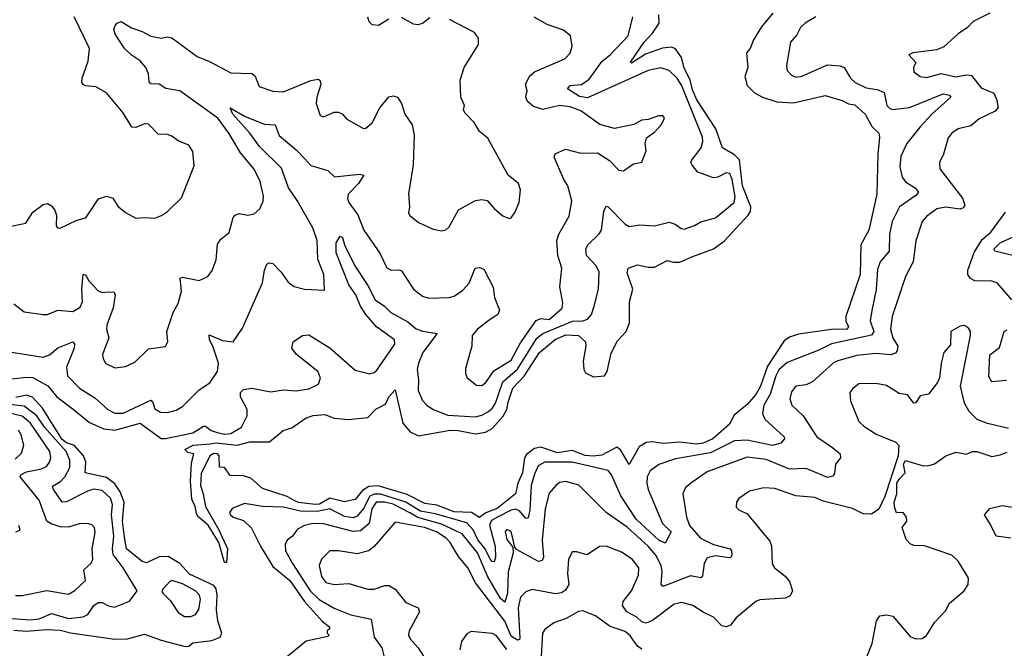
# Model space of a CAD drawing. Extents: x 1954678 to 2060275, y 904822 to 1016299.
# Tile 407 of 467: x 2029313 to 2033984, y 982563 to 985542. Entities that reach past the tile are written whole.
import ezdxf

# ---------------------------------------------------------------- set-up
doc = ezdxf.new("R2010")
doc.units = 0

msp = doc.modelspace()

# ---------------------------------------------------------------- linework, layer by layer
at = {"layer": '0CON20XD'}
for points in [[(2029235, 983835.7), (2029345, 983848.6), (2029375, 983846), (2029447.5, 983807.5), (2029489.7, 983755), (2029566.8, 983696.8), (2029645, 983633.5), (2029712.9, 983602.9), (2029765, 983596.1), (2029885, 983630), (2029985, 983557.8), (2030005, 983557.1), (2030135, 983584.8), (2030185, 983615.3), (2030195, 983615.4), (2030221.1, 983595), (2030250, 983585), (2030285, 983577.9), (2030315, 983581), (2030365, 983611.1), (2030392.4, 983665), (2030391.8, 983695), (2030360.9, 983755), (2030361.1, 983775), (2030375, 983790), (2030415, 983796.2), (2030505, 983777.8), (2030565, 983788.6), (2030625, 983783.3), (2030685, 983792.2), (2030730.8, 983815), (2030740, 983845), (2030727.1, 983875), (2030626.2, 983955), (2030604, 983985), (2030610, 984015), (2030655, 984045.7), (2030685, 984048.9), (2030785, 983986.2), (2030905, 983880.5), (2030975, 983863.9), (2030995, 983870), (2031008.3, 983881.7), (2031092.4, 984005), (2031091.8, 984025), (2031006.6, 984086.6), (2030954.9, 984144.9), (2030930.4, 984185), (2030908.8, 984238.8), (2030875, 984285.4), (2030815, 984436.7), (2030814.7, 984485.3), (2030833.9, 984516.1), (2030845, 984510), (2030854, 984475), (2030902.9, 984375), (2030965, 984282.3), (2030999.7, 984215), (2031044.2, 984184.3), (2031073.6, 984153.6), (2031155, 984109.5), (2031195, 984076.5), (2031225, 984065.3), (2031293.3, 984055), (2031225.9, 983965), (2031205, 983914.2), (2031199.7, 983885), (2031206, 983835), (2031203.9, 983785), (2031225, 983736.9), (2031244.8, 983714.8), (2031274.2, 983695), (2031345, 983667.5), (2031475, 983659.7), (2031505, 983667.2), (2031535, 983683.5), (2031555, 983700), (2031571.3, 983725), (2031604.9, 983825.1), (2031674.3, 983885.7), (2031767.4, 984032.6), (2031794.9, 984055.1), (2031936.5, 984113.4), (2031985, 984114.3), (2032007.3, 984122.7), (2032025.8, 984144.3), (2032039.2, 984185), (2032059.7, 984265), (2032062.5, 984345), (2032048.2, 984375), (2032002.9, 984425), (2031998.5, 984455), (2032008.1, 984475), (2032062.9, 984527.1), (2032073.9, 984545), (2032084.7, 984635.3), (2032095, 984658), (2032105, 984655.8), (2032185, 984573.5), (2032205, 984562.5), (2032255, 984569.1), (2032325, 984565.6), (2032395, 984581.9), (2032423.6, 984573.6), (2032451.7, 984551.7), (2032465, 984550), (2032515, 984566.9), (2032545.4, 984584.6), (2032615, 984603.3), (2032702.5, 984675), (2032707.5, 984702.5), (2032693.4, 984785), (2032682.5, 984812.5), (2032665, 984816.9), (2032625, 984796.2), (2032605, 984792.9), (2032529.9, 984819.9), (2032503, 984853), (2032497.5, 984865), (2032500.5, 984875), (2032546.9, 984935), (2032554.7, 984965), (2032552.6, 984985), (2032455, 985229.2), (2032432.8, 985265), (2032395, 985301.8), (2032355, 985314.7), (2032295, 985302), (2032007.5, 985172.5), (2031968.4, 985178.4), (2031912.9, 985215), (2031925, 985230.7), (2031979.2, 985235), (2032015, 985260), (2032075.9, 985345), (2032115.2, 985374.9), (2032199.5, 985465), (2032222.3, 985555)], [(2029265, 984562.3), (2029342.9, 984577.1), (2029375, 984630), (2029425, 984665.8), (2029445, 984670.8), (2029465, 984660), (2029479.3, 984639.3), (2029488.6, 984615), (2029486.2, 984565), (2029492.5, 984555), (2029505, 984554.3), (2029585, 984592.5), (2029627.6, 984602.4), (2029686.8, 984693.2), (2029725.8, 984705.8), (2029755, 984696.7), (2029778.7, 984658.7), (2029815, 984628), (2029865, 984601.2), (2029904.1, 984604.1), (2029955, 984601.4), (2029985.5, 984614.5), (2030015, 984632.5), (2030081.7, 984698.3), (2030141.2, 984848.8), (2030135, 984917.5), (2030115, 984948), (2030065, 984968.6), (2030035, 984990), (2030015, 984997.5), (2029970.3, 985000.3), (2029925, 985046.9), (2029905, 985047.8), (2029865, 985031.5), (2029845, 985032.2), (2029805, 985100), (2029725, 985195.7), (2029674.1, 985224.1), (2029625, 985227.9), (2029614.5, 985235), (2029608.8, 985245), (2029609.6, 985265), (2029637.5, 985345), (2029644.5, 985405), (2029572.3, 985555)], [(2032886.6, 985573.4), (2032832.3, 985507.7), (2032794, 985446), (2032779.4, 985405), (2032761.9, 985385), (2032768, 985315), (2032753.6, 985273.6), (2032765, 985230), (2032799.4, 985195), (2032836.9, 985175), (2032905, 985153.3), (2032985, 985147.3), (2033135, 985183.1), (2033215, 985159.3), (2033245, 985143.6), (2033275, 985138.3), (2033324.8, 985094.8), (2033358.1, 985035), (2033389.1, 985005), (2033392.8, 984985), (2033384.5, 984905), (2033378.9, 984715), (2033341.1, 984545), (2033303.2, 984475), (2033300.3, 984335), (2033232.2, 984135), (2033232.9, 984112.9), (2033245, 984085.7), (2033235, 984073.9), (2033175, 984076), (2033007.8, 984052.2), (2032965, 984037.5), (2032939.6, 984020.4), (2032860.7, 983899.3), (2032828.4, 983805), (2032805.5, 983765), (2032765, 983718), (2032702.5, 983667.5), (2032681.4, 983625), (2032601.2, 983555), (2032555, 983535.2), (2032525, 983530.5), (2032445, 983539.7), (2032365, 983532.9), (2032315, 983542), (2032285, 983538.9), (2032252.8, 983517.2), (2032205, 983433.8), (2032163.5, 983503.5), (2032145.9, 983515.9), (2032075, 983478.5), (2032035, 983473.4), (2031996.6, 983476.6), (2031935, 983500.8), (2031865, 983489.9), (2031785, 983515.4), (2031755, 983510), (2031718.3, 983481.7), (2031707.5, 983465), (2031699, 983395), (2031676.5, 983345), (2031664.7, 983295), (2031579.1, 983225), (2031524.6, 983205.4), (2031495, 983182.5), (2031456.2, 983206.2), (2031375, 983210.3), (2031292, 983242), (2031235, 983249), (2031151.6, 983291.6), (2031013.6, 983333.6), (2030969.9, 983330.1), (2030939.5, 983310.5), (2030905, 983268.8), (2030855, 983257.7), (2030785, 983274.8), (2030735, 983245.6), (2030715, 983244), (2030636.3, 983253.7), (2030615, 983263.7), (2030582.4, 983282.4), (2030465, 983320.8), (2030409.4, 983369.4), (2030375, 983380), (2030312.5, 983382.5), (2030285, 983420), (2030261.7, 983421.7), (2030260, 983475), (2030252.5, 983485), (2030235, 983486.7), (2030215, 983475.7), (2030175, 983391.2), (2030170.8, 983335), (2030184.4, 983295), (2030194.2, 983234.3), (2030258.7, 983125), (2030298.9, 983035), (2030295, 982970), (2030285, 982970), (2030258.1, 983065), (2030206.8, 983146.8), (2030157.8, 983187.8), (2030151.7, 983201.7), (2030146.2, 983235), (2030130.4, 983270.4), (2030124.3, 983355), (2030128.6, 983441.4), (2030140, 983485), (2030110.5, 983490.5), (2030097.5, 983505), (2030136.2, 983525), (2030218.1, 983531.9), (2030245, 983536.1), (2030344.4, 983525.6), (2030405, 983541.1), (2030497.9, 983542.1), (2030564, 983595), (2030605, 983607.5), (2030673.1, 983655), (2030705, 983666.7), (2030761.4, 983671.4), (2030805, 983654), (2030872.5, 983647.5), (2030965, 983657.5), (2031003.6, 983696.4), (2031049.3, 983720.7), (2031063.8, 983755), (2031095, 983787.5), (2031130.5, 983630.5), (2031165, 983588.1), (2031205, 983569.6), (2031355, 983596.5), (2031393.8, 983595), (2031475, 983579), (2031522.4, 983587.6), (2031555, 983605.2), (2031607.4, 983662.6), (2031623.9, 983695), (2031630.2, 983729.8), (2031653.5, 983795), (2031707.1, 983852.9), (2031778.6, 983965), (2031854.1, 984025.9), (2031905, 984048), (2031965, 984045.2), (2031997.3, 984015), (2031999.5, 983995), (2031986.6, 983923.4), (2031989.4, 983885), (2031997.9, 983867.9), (2032035, 983848.8), (2032087.7, 983855), (2032100.8, 983875), (2032119, 983961), (2032149.8, 984020.2), (2032190, 984065), (2032205.6, 984105), (2032206, 984205), (2032222.1, 984265), (2032195, 984342.5), (2032200, 984365), (2032245, 984380.6), (2032295, 984369.7), (2032325, 984370), (2032385, 984401.3), (2032415, 984392.8), (2032445, 984392.9), (2032501.9, 984418.1), (2032605, 984455.7), (2032655, 984492.1), (2032768.9, 984615), (2032780.8, 984635), (2032782.6, 984655), (2032742.6, 984755), (2032728, 984878), (2032705, 984901.9), (2032647.7, 984935), (2032615.5, 985025.5), (2032525, 985163), (2032505, 985209.1), (2032493.6, 985255), (2032465, 985313.4), (2032453.5, 985363.5), (2032425, 985404.7), (2032405, 985411.7), (2032362.8, 985407.2), (2032281.5, 985378.5), (2032215, 985336), (2032211.1, 985341.1), (2032275.2, 985435), (2032315, 985478.1), (2032347.6, 985525), (2032345.2, 985565)], [(2033916.2, 985573.8), (2033836.4, 985533.6), (2033810, 985505), (2033765.7, 985475), (2033697, 985413), (2033665, 985399.2), (2033550, 985385), (2033531.2, 985375), (2033565, 985340), (2033553.8, 985315), (2033555.8, 985295), (2033585, 985273.3), (2033615, 985268.9), (2033685, 985287.5), (2033755, 985271.1), (2033805, 985280.7), (2033828, 985278), (2033875, 985219.1), (2033935, 985194.4), (2033947.5, 985165), (2033954.5, 985125.5), (2033940.8, 985109.2), (2033865, 985072.7), (2033825, 985038.5), (2033765.4, 985024.6), (2033735, 985004.3), (2033718.6, 984981.4), (2033696.7, 984905), (2033676.9, 984865), (2033678.9, 984835), (2033786.8, 984696.8), (2033796.4, 984663.6), (2033789.2, 984650.8), (2033775, 984643.5), (2033705, 984653.9), (2033665, 984645.4), (2033615, 984608.9), (2033595.5, 984585), (2033565, 984493.3), (2033552.3, 984395), (2033515.5, 984325), (2033451.9, 984135), (2033444.2, 984075), (2033456.3, 984035), (2033479.1, 983995), (2033476.9, 983975), (2033468.3, 983961.7), (2033446.7, 983953.3), (2033375, 983960), (2033285, 983950.6), (2033194.1, 983925.9), (2033174.5, 983915.5), (2033075, 983825.4), (2033045, 983810.9), (2032995, 983804.5), (2032975, 983778.8), (2032966.8, 983745), (2032976.6, 983715), (2033030, 983665), (2033095.5, 983565), (2033170, 983515), (2033205, 983484), (2033207.3, 983465), (2033182.9, 983435), (2033179.2, 983390.8), (2033170.8, 983379.2), (2033145, 983372.1), (2033045, 983415.2), (2032965, 983412.5), (2032855, 983458), (2032765, 983468.2), (2032575, 983400), (2032502, 983348), (2032471.4, 983325), (2032460, 983295), (2032477.1, 983185), (2032490.4, 983145), (2032543.6, 983085), (2032605.1, 983055.1), (2032683.1, 983035), (2032690.9, 983025), (2032692.2, 983005), (2032686.8, 982993.2), (2032678.6, 982991.4), (2032615, 983001.4), (2032575, 982991.2), (2032560.6, 982965), (2032552.9, 982907.1), (2032545, 982896.2), (2032495, 982906.7), (2032365, 982856.5), (2032356.3, 982866.3), (2032360.8, 982925), (2032356, 982955), (2032331.6, 983005), (2032295, 983046.5), (2032195, 983137.3), (2032095, 983206.9), (2031966.1, 983336.1), (2031905, 983353.9), (2031875, 983348.2), (2031856.2, 983333.8), (2031825, 983298.1), (2031806.3, 983223.7), (2031792.4, 983075), (2031798.2, 982995), (2031791.7, 982978.3), (2031775, 982974), (2031670.5, 983030.5), (2031662.5, 983042.5), (2031645, 983115.7), (2031625, 983125.5), (2031617.1, 983115), (2031625, 983079.2), (2031652.5, 983042.5), (2031654.5, 983015), (2031631.1, 982925), (2031627.2, 982825), (2031615, 982782.1), (2031595, 982798.6), (2031532.4, 982905), (2031485.1, 983015), (2031413.1, 983105), (2031315, 983152), (2031202.6, 983182.6), (2031164.2, 983204.2), (2031085, 983245.4), (2031043.9, 983256.1), (2031005, 983255.9), (2030984.6, 983224.6), (2030971.6, 983155), (2030930.5, 983119.5), (2030895, 983117), (2030755, 983152.1), (2030705, 983154.7), (2030664.8, 983145.2), (2030631.9, 983128.1), (2030606.9, 983095), (2030582.2, 983075), (2030573.2, 983055), (2030574.7, 983025), (2030606.9, 982965), (2030691.6, 982835), (2030733.6, 982793.6), (2030805, 982753.1), (2030885, 982721.5), (2030980.3, 982700.3), (2030994.2, 982615), (2031030.9, 982565), (2031044.5, 982515)], [(2031065, 985544.5), (2031016, 985514), (2030985, 985518.2), (2030971.9, 985531.9), (2030964.7, 985554.7)], [(2031259.5, 985550.5), (2031225, 985523.5), (2031202.9, 985517.1), (2031180.8, 985520.8), (2031125, 985551.8)], [(2033090, 985555), (2033040, 985525), (2033018.2, 985505), (2032999.5, 985470.5), (2032970, 985435), (2032950.6, 985325), (2032955, 985301.2), (2032975, 985278.6), (2032995, 985270), (2033024.4, 985274.4), (2033145, 985327.5), (2033205, 985323.8), (2033225.4, 985315), (2033255.3, 985265.3), (2033276.5, 985245), (2033328.9, 985218.9), (2033381.7, 985211.7), (2033415, 985196.5), (2033426.9, 985135), (2033440.7, 985120.7), (2033456, 985116), (2033535, 985125.7), (2033695, 985190.5), (2033724.2, 985185), (2033730, 985175), (2033640.9, 985095), (2033585.9, 985035), (2033522.1, 984955), (2033493.8, 984895), (2033488.9, 984845), (2033499.2, 984795), (2033515, 984773.8), (2033563.6, 984743.6), (2033577.3, 984725), (2033565, 984709.6), (2033487.7, 984655), (2033452.9, 984585), (2033440, 984525), (2033438.4, 984445), (2033395.6, 984394.4), (2033382.2, 984357.8), (2033377.2, 984262.8), (2033356.7, 984163.3), (2033348.8, 984115), (2033365.2, 984065), (2033355, 984046.5), (2033165, 984005.9), (2033105, 983976.1), (2032955, 983917.1), (2032915, 983883.1), (2032900.5, 983855), (2032872.9, 983767.1), (2032843.3, 983715), (2032836.5, 983676.5), (2032848.2, 983648.2), (2032940, 983565), (2032942, 983555), (2032924, 983535), (2032885.3, 983524.7), (2032765, 983549.8), (2032705, 983546.6), (2032590.3, 983489.7), (2032425, 983460.6), (2032345.8, 983434.2), (2032305, 983404.4), (2032290.3, 983375), (2032288.1, 983345), (2032294.8, 983315), (2032362.5, 983155), (2032404.4, 983115), (2032375, 983061.1), (2032345, 983075.6), (2032237.3, 983175), (2032165, 983285.4), (2032121.6, 983385), (2032105.5, 983405), (2031935, 983444.8), (2031805, 983444.8), (2031773.1, 983426.9), (2031755, 983388.9), (2031739.8, 983335), (2031733, 983217), (2031725, 983181.9), (2031715, 983178.2), (2031685, 983213.8), (2031665, 983221.9), (2031645, 983218.3), (2031580, 983185)], [(2031849.5, 984890.5), (2031853.2, 984906.8), (2031902.2, 984927.8), (2031975, 984909.2), (2032055, 984910.6), (2032111.2, 984875), (2032155, 984829.2), (2032177.5, 984825), (2032225, 984858.6), (2032265, 984866.7), (2032285, 984920), (2032281.4, 984955), (2032287.3, 984982.7), (2032325, 985008.8), (2032357.5, 985045), (2032372.5, 985075), (2032365, 985086.7), (2032343.9, 985086.1), (2032295, 985068.8), (2032265, 985066.7), (2032227.5, 985045), (2032135, 985026), (2032065, 985045.6), (2031975, 985109.7), (2031925, 985129.3), (2031874.8, 985135.2), (2031795, 985116), (2031750.6, 985130.6), (2031722.5, 985155), (2031714.5, 985174.5), (2031720.6, 985205), (2031713.3, 985235), (2031731.9, 985275), (2031755, 985295.6), (2031877.7, 985347.7), (2031901.7, 985358.3), (2031925, 985383.3), (2031933.7, 985416.3), (2031926.9, 985465), (2031892.7, 985492.7), (2031815, 985518.7), (2031754.3, 985554.3)], [(2029285.8, 984195), (2029335, 984158.1), (2029425, 984144.4), (2029445, 984145.6), (2029495, 984165.6), (2029565, 984159.4), (2029600.4, 984179.6), (2029611.5, 984205), (2029608, 984265), (2029615, 984336.2), (2029625, 984332.5), (2029641.4, 984305), (2029685, 984257.5), (2029705, 984249.6), (2029735, 984252.7), (2029761.3, 984251.3), (2029766.6, 984236.6), (2029756.5, 984176.5), (2029726, 984095), (2029725.4, 984075), (2029736.5, 984035), (2029705.8, 983955), (2029708.6, 983935), (2029722.4, 983912.4), (2029765, 983892.9), (2029815, 983899.2), (2029860.3, 983919.7), (2029925, 983982), (2030005, 983992.5), (2030016.4, 984016.4), (2030012, 984065), (2030041.9, 984155), (2030065, 984196.7), (2030080.9, 984255), (2030075, 984316.7), (2030085, 984322.5), (2030165, 984305.5), (2030205.3, 984324.7), (2030226.6, 984353.4), (2030245.4, 984404.6), (2030252.3, 984477.7), (2030267.4, 984502.6), (2030306.9, 984533.1), (2030325.7, 984605), (2030335, 984615.7), (2030355, 984623.3), (2030395.7, 984615.7), (2030425, 984621.4), (2030452.5, 984645), (2030468.5, 984681.5), (2030469.5, 984705), (2030454.6, 984775), (2030425, 984834.3), (2030361.5, 984911.5), (2030304.8, 985004.8), (2030253.5, 985075), (2030073.1, 985205), (2030006.2, 985216.2), (2029975, 985236.4), (2029935, 985237.5), (2029927.6, 985247.6), (2029924.6, 985285), (2029911.5, 985315), (2029885, 985346.7), (2029842.5, 985375), (2029810.8, 985405), (2029766, 985474), (2029760.6, 985495), (2029765.8, 985514.2), (2029775, 985526.2), (2029795, 985534), (2029844.1, 985504.1), (2029895, 985486.6), (2029935, 985463.3), (2029985, 985454.5), (2030015, 985460.9), (2030035, 985456.5), (2030155, 985367.3), (2030214, 985344)], [(2030214, 985344), (2030315, 985290.5), (2030415, 985287.3), (2030430.6, 985275), (2030450, 985225), (2030515, 985203.1), (2030565, 985200), (2030695, 985253.8), (2030730, 985260), (2030736.9, 985255), (2030741.2, 985235), (2030722.5, 985175), (2030719.4, 985145), (2030738.8, 985088.8), (2030755, 985081.2), (2030805, 985104.2), (2030825, 985104.2), (2030844.3, 985094.3), (2030865, 985070), (2030945, 985026.7), (2030955, 985027.5), (2030985, 985052.5), (2031021.4, 985125), (2031063.8, 985176.2), (2031085, 985181.9), (2031105, 985174.2), (2031124.4, 985145), (2031140, 985095), (2031174.5, 985044.5), (2031185.5, 984995), (2031180, 984855), (2031157.5, 984717.5), (2031162.9, 984655), (2031158, 984625), (2031163.4, 984613.4), (2031205, 984580.6), (2031275, 984548.6), (2031315, 984541.4), (2031335, 984546), (2031350.3, 984559.7), (2031395, 984641.4), (2031475, 984684.4), (2031505, 984689.4), (2031531.2, 984685), (2031565.4, 984645.4), (2031605, 984612), (2031635, 984600), (2031645, 984603.8), (2031661.7, 984628.3), (2031683.6, 984675), (2031688.6, 984735), (2031679.2, 984765), (2031630.8, 984805), (2031535, 984981.2), (2031495, 985012), (2031468.6, 985055), (2031425, 985100.8), (2031419.4, 985115), (2031424, 985135), (2031405.8, 985175), (2031402.9, 985255), (2031421.4, 985315), (2031490, 985425), (2031490.6, 985455), (2031471.7, 985481.7), (2031353, 985543)], [(2029255, 983969.1), (2029425, 983942), (2029455, 983953.2), (2029495, 983987.5), (2029565.4, 984015.4), (2029573.6, 984003.6), (2029571.6, 983985), (2029534.8, 983895), (2029540.7, 983855), (2029596.4, 983795), (2029669.5, 983749.5), (2029732.2, 983695), (2029765, 983677.3), (2029805, 983676.8), (2029935, 983738.8), (2029945, 983728), (2029955, 983698.1), (2029981.7, 983681.7), (2030015, 983680), (2030055, 983691.2), (2030085, 983708.2), (2030165, 983787.9), (2030215, 983820.5), (2030252, 983875), (2030256.6, 983915), (2030229.4, 983995), (2030213.2, 984025), (2030211.7, 984048.3), (2030275, 984022), (2030326, 984015), (2030370.6, 984079.4), (2030465.3, 984294.7), (2030474.5, 984355.5), (2030485, 984383.8), (2030495, 984390), (2030515, 984386.5), (2030553.5, 984345), (2030587.4, 984297.4), (2030615, 984278), (2030665, 984265.7), (2030760, 984260), (2030756.4, 984335), (2030727.9, 984407.9), (2030725.3, 984495), (2030703.6, 984555), (2030629.6, 984685), (2030588.1, 984745), (2030555, 984837.7), (2030451, 984941), (2030404.5, 985004.5), (2030324.8, 985095), (2030312.5, 985125), (2030383.4, 985083.4), (2030475, 985047.4), (2030525, 985044.2), (2030543.6, 984993.6), (2030625.6, 984925.6), (2030664.2, 984884.2), (2030695, 984851.2), (2030775, 984827.5), (2030807.2, 984797.2), (2030925, 984810), (2030945.8, 984805.8), (2030921.1, 984765), (2030872.2, 984715), (2030867.8, 984695), (2030874.5, 984675), (2030917.2, 984617.2), (2030946.2, 984545), (2031022.5, 984435), (2031055, 984365.8), (2031075, 984355.6), (2031115, 984356.9), (2031125, 984351.4), (2031182.2, 984265), (2031225, 984231.1), (2031255, 984222.2), (2031350, 984225), (2031375, 984232.1), (2031415, 984259.5), (2031445, 984292.9), (2031473.8, 984365), (2031495, 984367.5), (2031515, 984359.2), (2031558.9, 984275), (2031565.8, 984225), (2031590, 984165), (2031581.2, 984145), (2031541.2, 984118.8), (2031485.7, 984075), (2031460, 984045), (2031458.1, 983995), (2031428.3, 983888.3), (2031428, 983865), (2031436.7, 983845), (2031480.3, 983810.3), (2031505, 983808.6), (2031525, 983822.9), (2031562.2, 983877.8), (2031645, 983927.9), (2031688.6, 984011.4), (2031764.2, 984115.8), (2031785, 984125.3), (2031825, 984120.5), (2031886.9, 984175), (2031889.8, 984199.8), (2031875.4, 984275.4), (2031884.5, 984365), (2031866.8, 984425), (2031862.2, 984495), (2031871.5, 984525), (2031919.3, 984610.7), (2031933.4, 984683.4), (2031914.4, 984755), (2031895.3, 984785.3), (2031849.5, 984890.5)], [(2034019.5, 984215), (2033950, 984295), (2033925, 984302.7), (2033845, 984303.8), (2033823.5, 984315), (2033812, 984335), (2033811.1, 984355), (2033841.4, 984438.6), (2033880.1, 984499.9), (2033920, 984535), (2033989.8, 984630.2)], [(2034023.8, 984425), (2033938.8, 984445), (2033934.7, 984455), (2033965, 984484.1), (2034053.1, 984525)], [(2034005, 983604), (2033905, 983628), (2033855, 983646.7), (2033817.5, 983685), (2033796, 983725), (2033777.1, 983805), (2033824.3, 984045), (2033824, 984065), (2033815, 984080), (2033795, 984093.3), (2033775, 984090), (2033730, 984065), (2033729.1, 984000.9), (2033697.5, 983965), (2033684.4, 983915), (2033677.5, 983845), (2033667.6, 983822.4), (2033625, 983767.5), (2033585, 983760), (2033565, 983726.7), (2033554.4, 983724.4), (2033525, 983763.5), (2033485, 983770.9), (2033425, 983808.8), (2033375, 983817.5), (2033294.4, 983815.6), (2033265.8, 983794.2), (2033252, 983775), (2033254.3, 983735), (2033295, 983638), (2033318, 983615), (2033377.2, 983577.2), (2033469.1, 983539.1), (2033483.3, 983523.3), (2033481.5, 983475), (2033417.7, 983282.3), (2033388.4, 983221.6), (2033355, 983198.6), (2033315, 983200), (2033265, 983225.5), (2033125, 983260.4), (2033085, 983277.7), (2032995.4, 983285.4), (2032895, 983319.5), (2032843, 983323), (2032775, 983308.1)], [(2033995, 983831.8), (2033926, 983826), (2033911.3, 983851.3), (2033915.6, 983954.4), (2033961, 983989), (2033984.1, 984065), (2033997.3, 984072.7)], [(2029285, 982648.1), (2029343.8, 982643.8), (2029441.5, 982651.5), (2029505, 982648.5), (2029555, 982635.8), (2029765, 982606.2), (2029825, 982608.4), (2029905, 982630), (2029985, 982601.4), (2030098.3, 982571.7), (2030116.3, 982573.7), (2030135, 982589.2), (2030225, 982600.5), (2030265, 982616), (2030272.8, 982635), (2030253.7, 982693.7), (2030246.3, 982745), (2030250.6, 982815), (2030245.1, 982845), (2030235, 982860.7), (2030118.8, 982915), (2030073.3, 982965), (2030017.7, 982997.7), (2029975, 982996.7), (2029915, 982967.7), (2029895, 982973.8), (2029820.2, 983035), (2029810.4, 983090.4), (2029800.9, 983165), (2029809.5, 983255), (2029790, 983305), (2029765, 983341.6), (2029725, 983372.1), (2029624.3, 983394.3), (2029627, 983445), (2029615.6, 983475), (2029573.6, 983523.6), (2029535, 983536.8), (2029515, 983552.7), (2029421.7, 983701.7), (2029373.4, 983753.4), (2029345, 983763.2), (2029295, 983750.9)], [(2029293.6, 982813.6), (2029325, 982813.1), (2029442.5, 982837.5), (2029545, 982819.6), (2029575, 982836.5), (2029625.3, 982884.7), (2029617.1, 982935), (2029653.1, 982966.9), (2029659.6, 982985), (2029657.6, 983035), (2029671.7, 983111.7), (2029667.5, 983135), (2029655, 983148.6), (2029634.5, 983154.5), (2029595, 983152.5), (2029545, 983137.7), (2029505, 983138.8), (2029462.1, 983152.1), (2029441.8, 983165), (2029405.9, 983265), (2029316, 983375), (2029318.5, 983385), (2029345, 983399.8), (2029416.3, 983413.7), (2029440, 983425), (2029454.6, 983445), (2029460.6, 983465), (2029456.2, 983495), (2029365, 983630.4), (2029325, 983662.6), (2029185, 983696.3)], [(2029255, 982705.2), (2029365, 982697.1), (2029405, 982701.9), (2029465, 982727.3), (2029545, 982704.8), (2029615, 982712.3), (2029636.6, 982723.4), (2029665.4, 982765), (2029685, 982779.7), (2029705, 982779.6), (2029735, 982763.8), (2029762.4, 982757.6), (2029835, 982785.7), (2029871.2, 982835), (2029804.2, 982945), (2029757.5, 983007.5), (2029754.2, 983035), (2029760.5, 983095), (2029748.5, 983195), (2029753.9, 983245), (2029744.2, 983275), (2029705, 983310.5), (2029665, 983316.5), (2029635, 983307.7), (2029535, 983256.9), (2029515, 983255.4), (2029473.3, 983315), (2029468.6, 983331.4), (2029506.3, 983353.7), (2029527, 983375), (2029550.7, 983419.3), (2029551.3, 983455), (2029534.2, 983495), (2029430.5, 983610.5), (2029394.5, 983664.5), (2029335, 983710.6), (2029250.7, 983720.7)], [(2029291.2, 983458.8), (2029322.2, 983487.8), (2029332.8, 983525), (2029319.7, 983575), (2029307.1, 983597.1)], [(2033306, 982455), (2033357.8, 982585), (2033377.6, 982692.4), (2033393.7, 982716.3), (2033425, 982721.1), (2033455, 982715.5), (2033538.3, 982618.3), (2033565, 982608), (2033595, 982610), (2033615, 982623.3), (2033654, 982685), (2033705, 982741.2), (2033725, 982776.2), (2033793.3, 982835), (2033813.3, 982865), (2033813.8, 982895), (2033804.2, 982914.2), (2033765.5, 982975.5), (2033735, 983004), (2033605, 983048.6), (2033555, 983049.4), (2033538, 983058), (2033519.3, 983079.3), (2033500, 983135), (2033522.5, 983165), (2033520, 983185), (2033505, 983206.7), (2033472.5, 983205), (2033462.7, 983232.7), (2033461.9, 983255), (2033474, 983295), (2033474.2, 983345), (2033485.6, 983364.4), (2033513.3, 983395), (2033506.2, 983435), (2033515, 983453.3), (2033595, 983428.6), (2033622.1, 983427.9), (2033653.4, 983436.6), (2033707.5, 983475), (2033755, 983492), (2033805, 983483.3), (2033833.9, 983496.1), (2033853.6, 983496.4), (2033925, 983472), (2033965, 983480), (2033997.3, 983492.7)], [(2032775, 983308.1), (2032725, 983273.3), (2032713.8, 983255), (2032712.3, 983232.3), (2032725, 983218.8), (2032765, 983200), (2032871.4, 983071.4), (2032879.2, 983049.2), (2032883.6, 982963.6), (2032894.2, 982945), (2032944.3, 982905), (2032965, 982880), (2032978.9, 982835), (2032968.8, 982811.2), (2032945, 982800.6), (2032825, 982791.9), (2032805.5, 982784.5), (2032712.6, 982707.4), (2032685, 982672.9), (2032665.5, 982664.5), (2032645, 982668.9), (2032605, 982710), (2032555, 982733.5), (2032507.1, 982765), (2032455, 982779.6), (2032418.7, 982771.3), (2032315.8, 982694.3), (2032285, 982682.3), (2032265, 982688.9), (2032240.4, 982710.4), (2032193.3, 982735), (2032172.5, 982765), (2032175.6, 982785), (2032216.2, 982835), (2032249.3, 982909.3), (2032250, 982945), (2032219.4, 982985), (2032168.1, 983018.1), (2032095, 983047.5), (2032064.6, 983045.4), (2032005, 983005.7), (2031955, 983020.8), (2031935, 983020), (2031916.9, 982983.1), (2031912.6, 982917.4), (2031919.2, 982865), (2031902.3, 982837.7), (2031883.8, 982826.2), (2031855, 982820.9), (2031745, 982841.5), (2031715, 982831.2), (2031689.7, 982805), (2031678, 982755), (2031686.8, 982613.2), (2031685.2, 982604.8), (2031675, 982601.4), (2031645, 982620.7), (2031615, 982692), (2031475, 982873.5), (2031439.6, 982945), (2031395, 982998.5), (2031355.3, 983065), (2031336.8, 983085), (2031290, 983115), (2031233.3, 983135), (2031095, 983160.6), (2030994.7, 983045.3), (2030970, 983025), (2030915, 983010.4), (2030825, 983024.5), (2030785, 983024.4), (2030745.3, 982984.7), (2030733.9, 982955), (2030745, 982902.5), (2030765, 982874.6), (2030805, 982865.4), (2030875, 982869.5), (2030965, 982842.9), (2030995, 982843.9), (2031045, 982860.7), (2031065, 982860.3), (2031095, 982843.8), (2031145, 982780.5), (2031203.8, 982755), (2031209.4, 982735), (2031160.4, 982645), (2031157.5, 982625), (2031165, 982607.5), (2031203.6, 982565), (2031228.9, 982525)], [(2031580, 983185), (2031551.3, 983168.7), (2031542.9, 983147.1), (2031568.8, 983045), (2031570.5, 982995), (2031565, 982973.3), (2031555, 982974.7), (2031545, 982985.8), (2031520.9, 983035), (2031486.8, 983076.8), (2031465, 983124.2), (2031435, 983156.9), (2031285, 983199.6), (2031215, 983212.9), (2031144.9, 983254.9), (2031025, 983292.7), (2030995, 983293.9), (2030975, 983284.6), (2030944.3, 983225), (2030915, 983189.8), (2030895, 983180.6), (2030855, 983187.7), (2030785, 983224.4), (2030725, 983210.9), (2030645, 983212.6), (2030565, 983232.3), (2030465.2, 983235.2), (2030379.3, 983249.3), (2030321.2, 983225), (2030309.2, 983205), (2030314, 983195), (2030326.7, 983185), (2030375, 983168.1), (2030412.6, 983132.6), (2030455, 983047.7), (2030515, 982950.5), (2030595, 982883.6), (2030664, 982784), (2030749.7, 982689.7), (2030782.5, 982665), (2030783.8, 982655), (2030772.5, 982645), (2030772.5, 982635), (2030781.2, 982625), (2030775, 982618.8), (2030673, 982597), (2030568.8, 982511.2)], [(2034015, 983085.3), (2033945.8, 983095), (2033919.3, 983149.3), (2033890, 983195), (2033915, 983225.7), (2033975, 983240), (2034055, 983226.9)], [(2029295.8, 983114.2), (2029315, 983123.3), (2029308.9, 983145)], [(2030125, 982712.9), (2030146.6, 982723.4), (2030162.5, 982747.5), (2030171.1, 982795), (2030165.6, 982815), (2030147.1, 982835), (2030085, 982869.2), (2030035, 982883.8), (2030025, 982880), (2029993.3, 982845), (2029987.5, 982835), (2029992.5, 982825), (2030028.3, 982788.3), (2030065, 982732.5), (2030095, 982714.4), (2030125, 982712.9)], [(2032265, 982558.6), (2032245, 982572.7), (2032211.2, 982621.2), (2032185, 982643.3), (2032115, 982666.3), (2032045, 982716.1), (2031985, 982740.4), (2031965, 982736.6), (2031906.6, 982703.4), (2031847, 982683), (2031805, 982651.4), (2031793.3, 982635), (2031786.5, 982525)], [(2031625, 982556.8), (2031575, 982622.3), (2031555, 982633.2), (2031455, 982642.5), (2031435, 982632), (2031409.2, 982595), (2031401.1, 982555)]]:
    msp.add_lwpolyline(points, dxfattribs=at)

doc.saveas('drawing.dxf')
